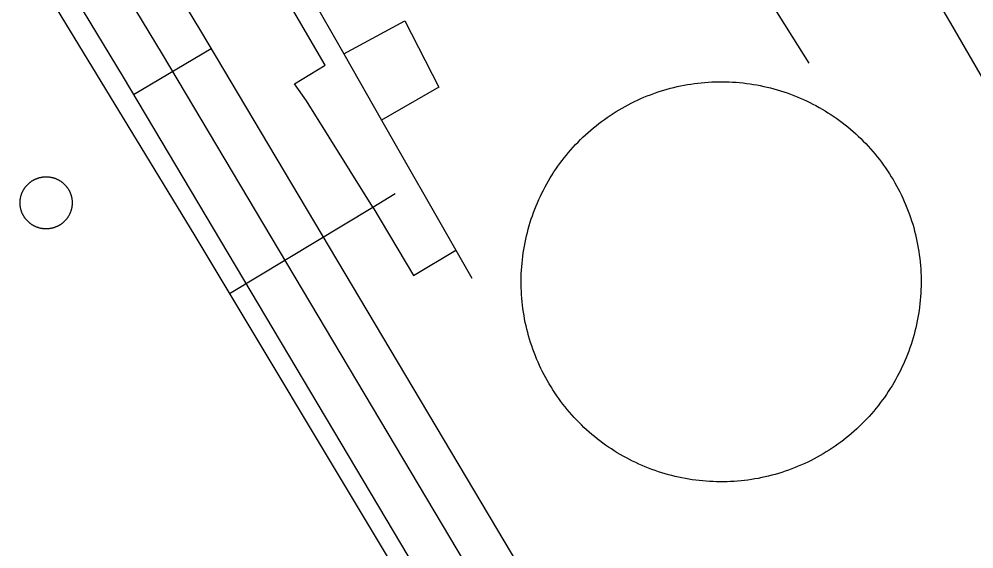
# Model space of a CAD drawing. Extents: x 3651524 to 3689615, y 505651 to 531377.
# Drawn here: x 3681126.6 to 3681443.8, y 516615.5 to 516791.5 of the extents above; entities that cross this region are included whole.
import ezdxf

# ---------------------------------------------------------------- set-up
doc = ezdxf.new("R2010")
doc.units = 0
for name, color, linetype in [('V-DOMW-TANK', 7, 'Continuous'), ('V-ROAD-CNTR', 7, 'Continuous'), ('V-UTIL-LINE', 7, 'Continuous')]:
    doc.layers.add(name, color=color, linetype=linetype)

msp = doc.modelspace()

# ---------------------------------------------------------------- linework, layer by layer
at = {"layer": 'V-DOMW-TANK'}
for points in [[(3681323.933, 516760.171), (3681324.914, 516760.788), (3681325.907, 516761.39), (3681326.909, 516761.972), (3681327.921, 516762.539), (3681328.94, 516763.086), (3681329.975, 516763.616), (3681331.015, 516764.128), (3681332.064, 516764.622), (3681333.122, 516765.097), (3681334.187, 516765.556), (3681335.261, 516765.992), (3681336.342, 516766.412), (3681337.431, 516766.813), (3681338.525, 516767.194), (3681339.627, 516767.555), (3681340.735, 516767.899), (3681341.849, 516768.222), (3681342.967, 516768.527), (3681344.092, 516768.812), (3681345.22, 516769.078), (3681346.355, 516769.322), (3681347.491, 516769.547), (3681348.632, 516769.752), (3681349.777, 516769.938), (3681350.926, 516770.102), (3681352.075, 516770.248), (3681353.228, 516770.375), (3681354.383, 516770.477), (3681355.54, 516770.563), (3681356.697, 516770.627), (3681357.856, 516770.674), (3681359.015, 516770.698), (3681360.174, 516770.702), (3681361.334, 516770.686), (3681362.493, 516770.649), (3681363.654, 516770.594), (3681364.809, 516770.516), (3681365.964, 516770.418), (3681367.117, 516770.303), (3681368.27, 516770.166), (3681369.419, 516770.008), (3681370.564, 516769.83), (3681371.707, 516769.633), (3681372.845, 516769.416), (3681373.982, 516769.179), (3681375.113, 516768.923), (3681376.239, 516768.646), (3681377.359, 516768.349), (3681378.475, 516768.032), (3681379.585, 516767.698), (3681380.689, 516767.344), (3681381.787, 516766.971), (3681382.879, 516766.578), (3681383.962, 516766.166), (3681385.039, 516765.736), (3681386.106, 516765.285), (3681387.169, 516764.818), (3681388.222, 516764.331), (3681389.266, 516763.827), (3681390.301, 516763.305), (3681391.325, 516762.764), (3681392.342, 516762.205), (3681393.35, 516761.628), (3681394.345, 516761.036), (3681395.33, 516760.423), (3681396.307, 516759.797), (3681397.27, 516759.152), (3681398.222, 516758.488), (3681399.162, 516757.81), (3681400.09, 516757.116), (3681401.008, 516756.405), (3681401.911, 516755.678), (3681402.802, 516754.937), (3681403.68, 516754.179), (3681404.544, 516753.407), (3681405.394, 516752.618), (3681406.232, 516751.816), (3681407.055, 516750.998), (3681407.862, 516750.167), (3681408.657, 516749.323), (3681409.435, 516748.463), (3681410.199, 516747.591), (3681410.946, 516746.706), (3681411.682, 516745.807), (3681412.398, 516744.895), (3681413.099, 516743.972), (3681413.785, 516743.036), (3681414.453, 516742.088), (3681415.104, 516741.129), (3681415.739, 516740.158), (3681416.357, 516739.177), (3681416.959, 516738.186), (3681417.541, 516737.185), (3681418.108, 516736.171), (3681418.655, 516735.149), (3681419.186, 516734.119), (3681419.698, 516733.078), (3681420.191, 516732.028), (3681420.666, 516730.971), (3681421.123, 516729.906)], [(3681293.463, 516701.128), (3681293.42, 516702.287), (3681293.397, 516703.446), (3681293.391, 516704.603), (3681293.408, 516705.766), (3681293.442, 516706.926), (3681293.5, 516708.083), (3681293.576, 516709.24), (3681293.674, 516710.395), (3681293.791, 516711.55), (3681293.928, 516712.701), (3681294.086, 516713.848), (3681294.262, 516714.995), (3681294.46, 516716.137), (3681294.679, 516717.276), (3681294.915, 516718.411), (3681295.171, 516719.543), (3681295.447, 516720.67), (3681295.744, 516721.79), (3681296.06, 516722.906), (3681296.394, 516724.016), (3681296.748, 516725.12), (3681297.125, 516726.218), (3681297.516, 516727.309), (3681297.93, 516728.393), (3681298.358, 516729.47), (3681298.806, 516730.539), (3681299.275, 516731.6), (3681299.761, 516732.653), (3681300.266, 516733.697), (3681300.789, 516734.731), (3681301.329, 516735.757), (3681301.888, 516736.773), (3681302.464, 516737.781), (3681303.056, 516738.776), (3681303.668, 516739.761), (3681304.297, 516740.736), (3681304.942, 516741.701), (3681305.603, 516742.653), (3681306.281, 516743.593), (3681306.976, 516744.521), (3681307.686, 516745.438), (3681308.413, 516746.341), (3681309.157, 516747.232), (3681309.915, 516748.111), (3681310.687, 516748.975), (3681311.475, 516749.825), (3681312.278, 516750.663), (3681313.093, 516751.486), (3681313.925, 516752.293), (3681314.77, 516753.087), (3681315.63, 516753.866), (3681316.503, 516754.63), (3681317.388, 516755.379), (3681318.287, 516756.112), (3681319.198, 516756.829), (3681320.122, 516757.53), (3681321.058, 516758.216), (3681322.004, 516758.883), (3681322.964, 516759.533), (3681323.933, 516760.171)], [(3681130.119, 516737.213), (3681130.237, 516737.308), (3681130.356, 516737.4), (3681130.479, 516737.49), (3681130.602, 516737.576), (3681130.723, 516737.662), (3681130.852, 516737.746), (3681130.979, 516737.828), (3681131.108, 516737.906), (3681131.239, 516737.983), (3681131.37, 516738.057), (3681131.503, 516738.129), (3681131.636, 516738.201), (3681131.771, 516738.268), (3681131.909, 516738.334), (3681132.046, 516738.395), (3681132.183, 516738.454), (3681132.322, 516738.514), (3681132.464, 516738.569), (3681132.605, 516738.622), (3681132.748, 516738.672), (3681132.892, 516738.721), (3681133.035, 516738.766), (3681133.18, 516738.811), (3681133.326, 516738.85), (3681133.471, 516738.887), (3681133.619, 516738.923), (3681133.764, 516738.956), (3681133.913, 516738.985), (3681134.063, 516739.014), (3681134.215, 516739.038), (3681134.364, 516739.061), (3681134.509, 516739.081), (3681134.659, 516739.098), (3681134.808, 516739.112), (3681134.962, 516739.124), (3681135.114, 516739.134), (3681135.263, 516739.141), (3681135.415, 516739.145), (3681135.566, 516739.147), (3681135.718, 516739.145), (3681135.867, 516739.141), (3681136.019, 516739.134), (3681136.17, 516739.126), (3681136.32, 516739.114), (3681136.471, 516739.1), (3681136.621, 516739.083), (3681136.77, 516739.063), (3681136.92, 516739.04), (3681137.069, 516739.016), (3681137.219, 516738.987), (3681137.366, 516738.956), (3681137.514, 516738.926), (3681137.661, 516738.891), (3681137.807, 516738.852), (3681137.952, 516738.813), (3681138.098, 516738.77), (3681138.241, 516738.725), (3681138.384, 516738.676), (3681138.528, 516738.627), (3681138.669, 516738.573), (3681138.81, 516738.518), (3681138.95, 516738.461), (3681139.089, 516738.399), (3681139.226, 516738.338), (3681139.361, 516738.274), (3681139.496, 516738.205), (3681139.632, 516738.135), (3681139.765, 516738.065), (3681139.896, 516737.99), (3681140.027, 516737.912), (3681140.156, 516737.834), (3681140.283, 516737.752), (3681140.408, 516737.67), (3681140.533, 516737.584), (3681140.653, 516737.498), (3681140.778, 516737.406), (3681140.897, 516737.314), (3681141.016, 516737.22), (3681141.133, 516737.125), (3681141.247, 516737.027), (3681141.36, 516736.927), (3681141.473, 516736.824), (3681141.581, 516736.72), (3681141.69, 516736.615), (3681141.796, 516736.507), (3681141.901, 516736.396), (3681142.003, 516736.286), (3681142.101, 516736.173), (3681142.2, 516736.058), (3681142.296, 516735.942), (3681142.39, 516735.823), (3681142.482, 516735.704), (3681142.572, 516735.581), (3681142.661, 516735.458), (3681142.747, 516735.335), (3681142.833, 516735.208), (3681142.91, 516735.083), (3681142.99, 516734.952), (3681143.068, 516734.821), (3681143.142, 516734.69)], [(3681127.022, 516729.128), (3681126.999, 516729.277), (3681126.979, 516729.427), (3681126.963, 516729.576), (3681126.948, 516729.728), (3681126.936, 516729.877), (3681126.926, 516730.029), (3681126.92, 516730.181), (3681126.915, 516730.33), (3681126.913, 516730.482), (3681126.915, 516730.633), (3681126.92, 516730.785), (3681126.926, 516730.934), (3681126.934, 516731.084), (3681126.946, 516731.237), (3681126.961, 516731.387), (3681126.977, 516731.536), (3681126.995, 516731.688), (3681127.02, 516731.837), (3681127.045, 516731.985), (3681127.071, 516732.134), (3681127.102, 516732.282), (3681127.135, 516732.429), (3681127.169, 516732.575), (3681127.208, 516732.722), (3681127.247, 516732.87), (3681127.29, 516733.013), (3681127.335, 516733.158), (3681127.382, 516733.302), (3681127.434, 516733.443), (3681127.487, 516733.584), (3681127.542, 516733.726), (3681127.6, 516733.865), (3681127.661, 516734.004), (3681127.722, 516734.141), (3681127.788, 516734.279), (3681127.856, 516734.414), (3681127.925, 516734.547), (3681127.997, 516734.68), (3681128.069, 516734.811), (3681128.148, 516734.942), (3681128.226, 516735.071), (3681128.31, 516735.198), (3681128.39, 516735.325), (3681128.476, 516735.45), (3681128.564, 516735.573), (3681128.654, 516735.694), (3681128.746, 516735.815), (3681128.841, 516735.931), (3681128.937, 516736.048), (3681129.033, 516736.163), (3681129.133, 516736.277), (3681129.236, 516736.388), (3681129.34, 516736.499), (3681129.445, 516736.605), (3681129.553, 516736.712), (3681129.664, 516736.816), (3681129.774, 516736.918), (3681129.887, 516737.021), (3681130.002, 516737.117), (3681130.119, 516737.213)], [(3681143.142, 516734.69), (3681143.213, 516734.557), (3681143.283, 516734.424), (3681143.351, 516734.289), (3681143.416, 516734.152), (3681143.48, 516734.014), (3681143.539, 516733.877), (3681143.596, 516733.738), (3681143.654, 516733.597), (3681143.705, 516733.455), (3681143.754, 516733.312), (3681143.805, 516733.169), (3681143.85, 516733.025), (3681143.893, 516732.88), (3681143.936, 516732.734), (3681143.971, 516732.589), (3681144.006, 516732.442), (3681144.039, 516732.294), (3681144.07, 516732.147), (3681144.098, 516731.997), (3681144.123, 516731.848), (3681144.145, 516731.698), (3681144.164, 516731.549), (3681144.182, 516731.399), (3681144.197, 516731.25), (3681144.209, 516731.098), (3681144.217, 516730.947), (3681144.225, 516730.797), (3681144.229, 516730.645), (3681144.229, 516730.494), (3681144.229, 516730.342), (3681144.225, 516730.193), (3681144.219, 516730.043), (3681144.209, 516729.89), (3681144.199, 516729.74), (3681144.184, 516729.589), (3681144.166, 516729.439), (3681144.147, 516729.29), (3681144.125, 516729.14), (3681144.1, 516728.991), (3681144.072, 516728.841), (3681144.043, 516728.694), (3681144.01, 516728.546), (3681143.973, 516728.399), (3681143.936, 516728.251), (3681143.895, 516728.108), (3681143.852, 516727.963), (3681143.807, 516727.819), (3681143.76, 516727.676), (3681143.709, 516727.533), (3681143.658, 516727.391), (3681143.603, 516727.25), (3681143.543, 516727.111), (3681143.484, 516726.971), (3681143.422, 516726.834), (3681143.357, 516726.699), (3681143.289, 516726.564), (3681143.218, 516726.429), (3681143.148, 516726.296), (3681143.072, 516726.166), (3681142.996, 516726.033), (3681142.919, 516725.904), (3681142.837, 516725.779), (3681142.753, 516725.652), (3681142.667, 516725.528), (3681142.581, 516725.405), (3681142.491, 516725.282), (3681142.398, 516725.163), (3681142.304, 516725.044), (3681142.208, 516724.927), (3681142.11, 516724.813), (3681142.009, 516724.7), (3681141.909, 516724.587), (3681141.804, 516724.479), (3681141.7, 516724.37), (3681141.591, 516724.264), (3681141.481, 516724.159), (3681141.368, 516724.057), (3681141.258, 516723.957), (3681141.141, 516723.86), (3681141.026, 516723.764), (3681140.907, 516723.67), (3681140.787, 516723.578), (3681140.666, 516723.488), (3681140.543, 516723.4), (3681140.418, 516723.314), (3681140.293, 516723.23), (3681140.166, 516723.15), (3681140.037, 516723.07), (3681139.906, 516722.994), (3681139.775, 516722.918), (3681139.642, 516722.847), (3681139.509, 516722.777), (3681139.373, 516722.709), (3681139.236, 516722.644), (3681139.099, 516722.58), (3681138.96, 516722.521), (3681138.821, 516722.464), (3681138.681, 516722.406), (3681138.536, 516722.355), (3681138.397, 516722.304)], [(3681138.397, 516722.304), (3681138.253, 516722.255), (3681138.11, 516722.21), (3681137.964, 516722.167), (3681137.819, 516722.126), (3681137.674, 516722.089), (3681137.526, 516722.054), (3681137.379, 516722.021), (3681137.229, 516721.989), (3681137.082, 516721.962), (3681136.932, 516721.937), (3681136.783, 516721.915), (3681136.633, 516721.896), (3681136.484, 516721.878), (3681136.332, 516721.864), (3681136.183, 516721.851), (3681136.031, 516721.843), (3681135.88, 516721.835), (3681135.73, 516721.831), (3681135.579, 516721.831), (3681135.427, 516721.831), (3681135.275, 516721.835), (3681135.124, 516721.843), (3681134.974, 516721.851), (3681134.823, 516721.862), (3681134.673, 516721.876), (3681134.524, 516721.894), (3681134.372, 516721.913), (3681134.223, 516721.935), (3681134.075, 516721.962), (3681133.926, 516721.989), (3681133.778, 516722.017), (3681133.631, 516722.048), (3681133.483, 516722.085), (3681133.336, 516722.124), (3681133.191, 516722.165), (3681133.047, 516722.206), (3681132.9, 516722.253), (3681132.758, 516722.3), (3681132.617, 516722.351), (3681132.476, 516722.402), (3681132.337, 516722.458), (3681132.195, 516722.517), (3681132.056, 516722.576), (3681131.919, 516722.638), (3681131.782, 516722.703), (3681131.646, 516722.771), (3681131.513, 516722.841), (3681131.382, 516722.912), (3681131.249, 516722.988), (3681131.118, 516723.066), (3681130.989, 516723.142), (3681130.862, 516723.224), (3681130.735, 516723.307), (3681130.61, 516723.394), (3681130.487, 516723.48), (3681130.368, 516723.57), (3681130.246, 516723.662), (3681130.127, 516723.756), (3681130.012, 516723.852), (3681129.897, 516723.951), (3681129.783, 516724.051), (3681129.672, 516724.151), (3681129.559, 516724.258), (3681129.455, 516724.362), (3681129.349, 516724.469), (3681129.244, 516724.579), (3681129.142, 516724.69), (3681129.041, 516724.803), (3681128.943, 516724.917), (3681128.847, 516725.034), (3681128.753, 516725.153), (3681128.66, 516725.274), (3681128.57, 516725.394), (3681128.482, 516725.517), (3681128.4, 516725.642), (3681128.314, 516725.767), (3681128.232, 516725.894), (3681128.155, 516726.023), (3681128.077, 516726.154), (3681128.003, 516726.283), (3681127.929, 516726.418), (3681127.86, 516726.552), (3681127.792, 516726.687), (3681127.729, 516726.824), (3681127.665, 516726.961), (3681127.604, 516727.1), (3681127.546, 516727.238), (3681127.491, 516727.379), (3681127.438, 516727.52), (3681127.389, 516727.664), (3681127.339, 516727.807), (3681127.296, 516727.95), (3681127.251, 516728.096), (3681127.21, 516728.241), (3681127.174, 516728.389), (3681127.137, 516728.534), (3681127.104, 516728.681), (3681127.075, 516728.831), (3681127.047, 516728.978), (3681127.022, 516729.128)], [(3681421.123, 516729.906), (3681421.561, 516728.831), (3681421.983, 516727.752), (3681422.382, 516726.662), (3681422.763, 516725.566), (3681423.126, 516724.467), (3681423.468, 516723.359), (3681423.792, 516722.245), (3681424.097, 516721.124), (3681424.381, 516720.002), (3681424.646, 516718.872), (3681424.891, 516717.739), (3681425.117, 516716.602), (3681425.323, 516715.462), (3681425.508, 516714.315), (3681425.672, 516713.168), (3681425.817, 516712.017), (3681425.942, 516710.864), (3681426.048, 516709.711), (3681426.132, 516708.554), (3681426.198, 516707.397), (3681426.243, 516706.237), (3681426.268, 516705.078), (3681426.272, 516703.917), (3681426.255, 516702.758), (3681426.218, 516701.599), (3681426.161, 516700.442), (3681426.085, 516699.284), (3681425.989, 516698.129), (3681425.87, 516696.974), (3681425.733, 516695.823), (3681425.577, 516694.676), (3681425.399, 516693.53), (3681425.201, 516692.387), (3681424.985, 516691.244), (3681424.748, 516690.114), (3681424.49, 516688.981), (3681424.213, 516687.855), (3681423.918, 516686.734), (3681423.603, 516685.618), (3681423.267, 516684.508), (3681422.913, 516683.404), (3681422.538, 516682.307), (3681422.147, 516681.215), (3681421.735, 516680.132), (3681421.303, 516679.054), (3681420.855, 516677.985), (3681420.388, 516676.924), (3681419.9, 516675.872), (3681419.397, 516674.827), (3681418.872, 516673.793), (3681418.332, 516672.767), (3681417.774, 516671.751), (3681417.197, 516670.744), (3681416.603, 516669.748), (3681415.993, 516668.763), (3681415.364, 516667.788), (3681414.719, 516666.824), (3681414.057, 516665.871), (3681413.379, 516664.931), (3681412.685, 516664.004), (3681411.975, 516663.086), (3681411.248, 516662.183), (3681410.506, 516661.292), (3681409.748, 516660.413), (3681408.974, 516659.549), (3681408.188, 516658.699), (3681407.385, 516657.862), (3681406.568, 516657.038), (3681405.736, 516656.229), (3681404.891, 516655.437), (3681404.032, 516654.656), (3681403.16, 516653.893), (3681402.273, 516653.145), (3681401.374, 516652.412), (3681400.465, 516651.695), (3681399.541, 516650.995), (3681398.605, 516650.309), (3681397.657, 516649.641), (3681396.699, 516648.988), (3681395.728, 516648.353), (3681394.747, 516647.738), (3681393.756, 516647.134), (3681392.752, 516646.55), (3681391.74, 516645.985), (3681390.718, 516645.438), (3681389.684, 516644.908), (3681388.646, 516644.396), (3681387.597, 516643.902), (3681386.54, 516643.425), (3681385.473, 516642.969), (3681384.4, 516642.53), (3681383.319, 516642.112), (3681382.229, 516641.711), (3681381.136, 516641.33), (3681380.034, 516640.97), (3681378.926, 516640.624), (3681377.814, 516640.3), (3681376.694, 516639.997), (3681375.569, 516639.712), (3681374.441, 516639.448)], [(3681374.441, 516639.448), (3681373.308, 516639.202), (3681372.17, 516638.977), (3681371.029, 516638.772), (3681369.884, 516638.586), (3681368.737, 516638.42), (3681367.586, 516638.275), (3681366.433, 516638.15), (3681365.278, 516638.047), (3681364.121, 516637.959), (3681362.964, 516637.898), (3681361.803, 516637.851), (3681360.646, 516637.826), (3681359.486, 516637.822), (3681358.327, 516637.838), (3681357.168, 516637.875), (3681356.009, 516637.93), (3681354.852, 516638.008), (3681353.697, 516638.107), (3681352.544, 516638.221), (3681351.393, 516638.358), (3681350.244, 516638.516), (3681349.097, 516638.694), (3681347.954, 516638.891), (3681346.815, 516639.108), (3681345.681, 516639.346), (3681344.55, 516639.602), (3681343.424, 516639.878), (3681342.3, 516640.175), (3681341.185, 516640.493), (3681340.075, 516640.826), (3681338.972, 516641.181), (3681337.874, 516641.553), (3681336.782, 516641.947), (3681335.699, 516642.358), (3681334.622, 516642.788), (3681333.553, 516643.239), (3681332.492, 516643.706), (3681331.439, 516644.193), (3681330.397, 516644.697), (3681329.36, 516645.219), (3681328.334, 516645.76), (3681327.318, 516646.319), (3681326.313, 516646.895), (3681325.315, 516647.488), (3681324.33, 516648.101), (3681323.356, 516648.728), (3681322.393, 516649.373), (3681321.441, 516650.032), (3681320.499, 516650.714), (3681319.571, 516651.408), (3681318.655, 516652.119), (3681317.75, 516652.844), (3681316.859, 516653.587), (3681315.983, 516654.345), (3681315.118, 516655.117), (3681314.267, 516655.906), (3681313.429, 516656.709), (3681312.608, 516657.526), (3681311.799, 516658.357), (3681311.004, 516659.201), (3681310.226, 516660.061), (3681309.462, 516660.934), (3681308.712, 516661.818), (3681307.981, 516662.717), (3681307.26, 516663.629), (3681306.562, 516664.552), (3681305.878, 516665.488), (3681305.208, 516666.437), (3681304.557, 516667.395), (3681303.924, 516668.364), (3681303.304, 516669.347), (3681302.704, 516670.338), (3681302.12, 516671.339), (3681301.555, 516672.351), (3681301.006, 516673.373), (3681300.475, 516674.405), (3681299.963, 516675.446), (3681299.47, 516676.494), (3681298.995, 516677.553), (3681298.538, 516678.618), (3681298.1, 516679.691), (3681297.68, 516680.773), (3681297.28, 516681.862), (3681296.897, 516682.954), (3681296.535, 516684.06), (3681296.193, 516685.166), (3681295.869, 516686.28), (3681295.566, 516687.4), (3681295.282, 516688.522), (3681295.015, 516689.651), (3681294.772, 516690.785), (3681294.546, 516691.922), (3681294.339, 516693.063), (3681294.155, 516694.207), (3681293.989, 516695.356), (3681293.844, 516696.507), (3681293.719, 516697.658), (3681293.612, 516698.813), (3681293.528, 516699.971), (3681293.463, 516701.128)]]:
    msp.add_lwpolyline(points, dxfattribs=at)
at = {"layer": 'V-ROAD-CNTR'}
msp.add_line((3681164.634, 516766.46), (3681190.415, 516781.801), dxfattribs=at)
for points in [[(3681018.012, 517037.448), (3681174.087, 516779.907), (3681385.827, 516424.074), (3681460.868, 516302.752)], [(3681473.625, 516310.643), (3681398.652, 516431.855), (3681186.947, 516787.629), (3681038.576, 517032.457)], [(3681414.288, 516349.546), (3681373.002, 516416.293), (3681161.227, 516772.185), (3681012.997, 517016.782)], [(3681312.001, 516993.264), (3681329.533, 516964.506), (3681347.872, 516935.632), (3681365.906, 516906.789), (3681383.74, 516877.821), (3681401.37, 516848.73), (3681418.798, 516819.517), (3681436.022, 516790.182), (3681453.04, 516760.729), (3681470.11, 516730.699), (3681480.065, 516715.498), (3681489.548, 516700.654), (3681498.865, 516685.702), (3681508.015, 516670.648), (3681516.993, 516655.492), (3681525.804, 516640.236), (3681534.439, 516624.88), (3681542.906, 516609.43)]]:
    msp.add_lwpolyline(points, dxfattribs=at)
at = {"layer": 'V-UTIL-LINE'}
msp.add_line((3681370.431, 516806.354), (3681388.955, 516776.83), dxfattribs=at)
for points in [[(3680984.709, 516869.709), (3681066.61, 516914.39), (3681124.091, 516819.566), (3681184.974, 516719.57), (3681248.857, 516613.045), (3681249.539, 516611.141), (3681249.812, 516608.419), (3681248.317, 516604.88), (3681248.046, 516602.566), (3681250.363, 516596.442), (3681274.607, 516557.399), (3681328.41, 516468.696), (3681357.014, 516420.67), (3681404.415, 516341.22), (3681405.64, 516339.316), (3681407.682, 516339.723), (3681420.877, 516347.624), (3681457.61, 516370.372)], [(3681177.407, 516879.744), (3681234.433, 516779.929), (3681246.996, 516757.943), (3681271.664, 516714.765), (3681276.979, 516705.465)], [(3681244.102, 516729.095), (3681222.033, 516764.37), (3681218.082, 516770.006), (3681228.228, 516776.216), (3681169.942, 516876.334)], [(3681234.433, 516779.929), (3681254.725, 516790.889), (3681266.014, 516768.904), (3681246.996, 516757.943)], [(3681196.486, 516700.374), (3681244.102, 516729.095), (3681251.585, 516733.609)], [(3681244.102, 516729.095), (3681257.588, 516706.309), (3681271.664, 516714.765)]]:
    msp.add_lwpolyline(points, dxfattribs=at)

doc.saveas('drawing.dxf')
